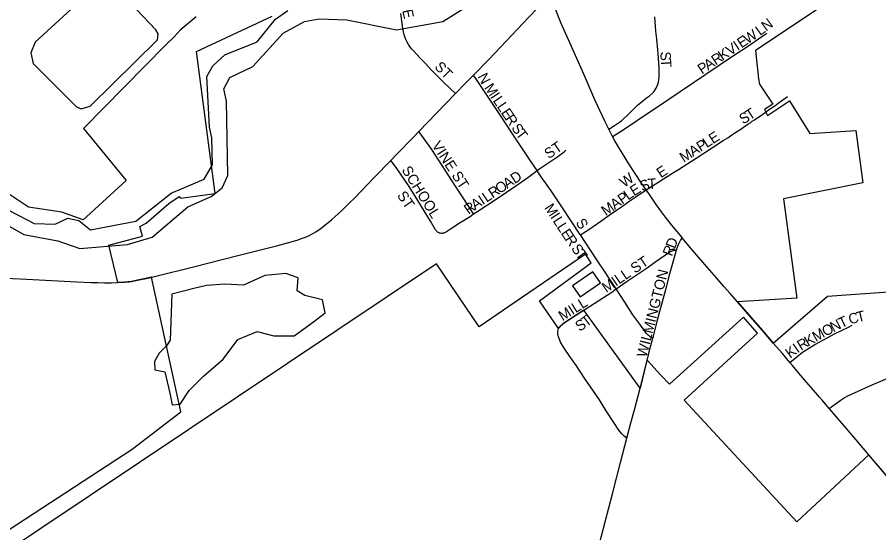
# Model space of a CAD drawing. Extents: x 1410790 to 1770854, y 448063 to 770588.
# Drawn here: x 1598385 to 1602546, y 634370 to 636862 of the extents above; entities that cross this region are included whole.
import ezdxf

# ---------------------------------------------------------------- set-up
doc = ezdxf.new("R2010")
doc.units = 0
for name, color, linetype in [('GM_X_City_Street', 7, 'Continuous'), ('GM_X_City_Street_Text', 7, 'Continuous'), ('GM_X_Corporation', 7, 'Continuous'), ('GM_X_County_Road', 7, 'Continuous'), ('GM_X_Minor_Lake', 7, 'Continuous'), ('GM_X_Minor_River', 7, 'Continuous'), ('GM_X_State_Route', 7, 'Continuous'), ('GM_X_Township_Road', 7, 'Continuous'), ('GM_X_Township_Subdivision', 7, 'Continuous'), ('GM_X_Township_Subdivision_Text', 7, 'Continuous'), ('GM_X_US_Route', 7, 'Continuous')]:
    doc.layers.add(name, color=color, linetype=linetype)

msp = doc.modelspace()

# ---------------------------------------------------------------- linework, layer by layer
at = {"layer": 'GM_X_City_Street'}
for points in [[(1600502.4, 636493), (1600478.2, 636515.6), (1600442.1, 636549.3), (1600411.8, 636579.4), (1600384.4, 636607.8), (1600370.9, 636622.2), (1600355.4, 636639), (1600333.1, 636662.8), (1600313.1, 636682.5), (1600299.8, 636696.8), (1600289.4, 636709.2), (1600281.4, 636720.4), (1600274.9, 636730.4), (1600268.2, 636741.4), (1600261.8, 636754.1), (1600257.2, 636766.8), (1600253.8, 636778.6), (1600250.8, 636791.3), (1600247.4, 636807.4), (1600245.8, 636818.2), (1600243.6, 636832.4), (1600236.9, 636879.1)], [(1601241.6, 636320.2), (1601269.9, 636338.5), (1601293.7, 636354), (1601304.6, 636362.7), (1601314.8, 636371.6), (1601331.4, 636387.4), (1601348.7, 636404.3), (1601381.3, 636436.9), (1601396.2, 636450.1), (1601424.8, 636472.6), (1601438, 636482.3), (1601452.7, 636494.4), (1601458.7, 636501.3), (1601462.8, 636506.2), (1601467.9, 636513.3), (1601471.3, 636519.2), (1601477.5, 636533.5), (1601479.9, 636541.2), (1601482, 636548.6), (1601483.8, 636559.3), (1601484.8, 636571.6), (1601485.5, 636580.5), (1601485.9, 636589.9), (1601484.5, 636619.1), (1601479.7, 636684.4), (1601478.2, 636703.8), (1601473.6, 636755.5), (1601469.7, 636794.5), (1601464, 636862.7)], [(1601259.9, 636284.7), (1601262.9, 636286.6), (1601312.1, 636317.8), (1601379.8, 636364.1), (1601527.5, 636462.2), (1601835, 636670), (1601912, 636720.4), (1601981.1, 636767.7), (1602005.3, 636784.2)], [(1600895.5, 636120.6), (1600863.6, 636168.3), (1600811.9, 636245), (1600774.2, 636302.7), (1600718.3, 636387.1), (1600673.8, 636455.1), (1600602.5, 636560.2), (1600588, 636581.5)], [(1601422.1, 636027.5), (1601466.7, 636054.6), (1601524.2, 636091.2), (1601559.6, 636113.9), (1601578.4, 636125.8), (1601663.6, 636180.2), (1601743.5, 636231.4), (1601794.9, 636265.4), (1601816.4, 636279.4), (1601829.8, 636288.2), (1601856.2, 636305.8), (1601874.4, 636317.9), (1601903.6, 636337.7), (1601916.8, 636346.5), (1601927.2, 636353.5), (1601935.1, 636358.8), (1601945.6, 636366), (1601956.2, 636373.1), (1601969.4, 636382.4), (1601997, 636401.7), (1602014, 636413.4), (1602043.4, 636433.9), (1602060.5, 636446.6), (1602105.1, 636478.7)], [(1600588.8, 635910.8), (1600576.5, 635929.8), (1600544.7, 635979.1), (1600498.8, 636049.6), (1600469.6, 636095.6), (1600388.1, 636221.9), (1600350.4, 636274.3), (1600325.3, 636309.2)], [(1600895.5, 636120.6), (1600908.6, 636131), (1600995.9, 636188.7), (1601025.7, 636210.5), (1601034.3, 636218.6)], [(1600422.3, 635820), (1600418.9, 635821.1), (1600415.5, 635822.9), (1600411.9, 635825.8), (1600409.3, 635828.8), (1600405.4, 635834.9), (1600380.5, 635875.7), (1600320.3, 635976.5), (1600278.3, 636042.8), (1600215.6, 636134.7), (1600209.8, 636142.6), (1600189.9, 636169.8)], [(1600588.8, 635910.8), (1600609.9, 635924.8), (1600697.4, 635982.3), (1600797.8, 636050), (1600851.5, 636087.3), (1600876.8, 636105.8), (1600895.5, 636120.6)], [(1600925.8, 636076.1), (1600899.6, 636114.6), (1600895.5, 636120.6)], [(1601104.9, 635810.6), (1601099.5, 635818.8), (1601068.4, 635865.1), (1601008.8, 635955.4), (1600963, 636023.4), (1600928.8, 636071.8), (1600925.8, 636076.1)], [(1601104.9, 635810.6), (1601119.1, 635819.7), (1601149.8, 635839.4), (1601204.2, 635876.2), (1601244.4, 635904.5), (1601279, 635928.8), (1601307.6, 635949.3), (1601339.2, 635971.3), (1601363.2, 635987.8), (1601418.2, 636024.9), (1601422.1, 636027.5)], [(1600422.3, 635820), (1600427.3, 635819.2), (1600433.1, 635818.8), (1600438.1, 635818.5), (1600442.6, 635818.9), (1600447, 635820.3), (1600453.5, 635823.1), (1600477.9, 635838.7), (1600524.3, 635869.5), (1600571.8, 635899.4), (1600588.8, 635910.8)], [(1601278, 635548.4), (1601242.3, 635603), (1601222, 635633.8), (1601191, 635679.2), (1601153.2, 635735.9), (1601104.9, 635810.6)], [(1601569.7, 635737), (1601572.6, 635746.5), (1601578.2, 635763), (1601582.7, 635773.5), (1601587.5, 635782), (1601596.6, 635795.6)], [(1601278, 635548.4), (1601326.1, 635582.3), (1601423, 635648.1), (1601468.9, 635680.5), (1601536.9, 635727.7), (1601544, 635731.8), (1601547.6, 635733.3), (1601552.7, 635734.9), (1601556.8, 635735.7), (1601565.8, 635736.7), (1601569.7, 635737)], [(1601455, 635310.6), (1601457.5, 635320.4), (1601476.2, 635393.3), (1601492.3, 635453), (1601516.7, 635546.2), (1601538, 635627.7), (1601562.2, 635712.7), (1601569.7, 635737)], [(1601120.7, 635445.2), (1601172.1, 635478.6), (1601257.1, 635533.6), (1601278, 635548.4)], [(1601455, 635310.6), (1601442.5, 635317.7), (1601436.8, 635321.2), (1601432.5, 635324.8), (1601427.7, 635329.3), (1601422.8, 635334.8), (1601415.9, 635344.4), (1601391.2, 635378.2), (1601358.8, 635423.8), (1601320.1, 635484.1), (1601278, 635548.4)], [(1602116.1, 635193.8), (1602149.6, 635220), (1602178.1, 635242.5), (1602189.7, 635250.7), (1602203.2, 635259.5), (1602219.3, 635268.6), (1602237.6, 635279.5), (1602263.7, 635295), (1602299.9, 635314.1), (1602332.6, 635331.4), (1602399.6, 635364.6), (1602417.2, 635372.7)], [(1601426.5, 635202.7), (1601440.8, 635256.8), (1601455, 635310.6)], [(1602306.2, 634971.6), (1602341.2, 634996.2), (1602360, 635009.4), (1602379, 635022.1), (1602396, 635031.4), (1602445.9, 635055.2), (1602502.5, 635080.8), (1602577.9, 635112.8), (1602632.2, 635136.6)]]:
    msp.add_lwpolyline(points, dxfattribs=at)
at = {"layer": 'GM_X_Corporation'}
for points in [[(1603273.2, 637585.1), (1602133.1, 636822.1), (1601951, 636700.2), (1601965.1, 636563.6), (1601970.3, 636537.6), (1602034, 636441.7), (1601994.5, 636415.5), (1602007.7, 636386.5), (1602115.1, 636458.2), (1602212.5, 636299.3), (1602435.5, 636314.4), (1602469, 636061.4), (1602085.8, 635984), (1602149.8, 635504.7), (1601863, 635485.5), (1601984.4, 635347.1), (1602036.4, 635286.5), (1602298.3, 635513.9), (1603272.2, 635583.5)], [(1597003.1, 633510.3), (1598940.3, 634774.3), (1599174.5, 634955.5), (1599033.9, 635604.7), (1598974.6, 635591.9), (1598936.4, 635584.9), (1598903, 635581), (1598870.9, 635579.3), (1598827.2, 635759.9), (1598989.3, 635802.9), (1598976.9, 635850.8), (1599008.1, 635866.4), (1599117.7, 635961), (1599166.8, 635995.4), (1599173.8, 635987.6), (1599341.5, 636009.5), (1599250.3, 636696.1), (1599617, 636867.3)], [(1599249.4, 636863.4), (1599171.4, 636799.3), (1599142.5, 636767.6), (1599101.4, 636726.4), (1598705.8, 636324.4), (1598910.4, 636072.5), (1598719.7, 635896.7), (1598703.9, 635883.1), (1598601, 635920), (1598440.1, 635943.4), (1598253.6, 636066)], [(1602662.3, 634551.3), (1602498.1, 634746.7), (1602150.8, 634423.2), (1601606.4, 635010.3), (1601959.9, 635334.2), (1601892.7, 635412.3), (1601534.4, 635088), (1601491.8, 635133.9), (1601428.8, 635202), (1601426.4, 635202.7), (1601392.7, 635068.6), (1601120.7, 635445.2), (1601019.9, 635379.8), (1600999.5, 635357.7), (1600906.6, 635491.4), (1601156.6, 635674), (1601129, 635716.1), (1600789.2, 635483.9), (1600616.7, 635366.1), (1600410.5, 635669.3), (1597058.7, 633427.2)]]:
    msp.add_lwpolyline(points, dxfattribs=at)
msp.add_lwpolyline([(1601066.3, 635563.1), (1601103.5, 635510), (1601201.7, 635578.4), (1601165.1, 635631.8)], close=True, dxfattribs=at)
at = {"layer": 'GM_X_County_Road'}
for points in [[(1601392.7, 635068.6), (1601426.5, 635202.7)], [(1601329.7, 634828.1), (1601348.8, 634901.1), (1601365.3, 634964.6), (1601392.7, 635068.6)], [(1600769.9, 632666.3), (1600798.3, 632773.1), (1600820, 632858.9), (1600895.9, 633168), (1600925, 633279), (1600946.4, 633358.2), (1601044.5, 633736), (1601083.8, 633885.1), (1601139.7, 634104.4), (1601188.8, 634288.2), (1601259.7, 634557.8), (1601299.2, 634710.1), (1601329.7, 634828.1)]]:
    msp.add_lwpolyline(points, dxfattribs=at)
at = {"layer": 'GM_X_Minor_Lake'}
for points in [[(1598671.6, 636429.3), (1598693.5, 636418.9), (1598737.8, 636432.3), (1599061.7, 636751.8), (1599066.2, 636781.8), (1599054.4, 636800), (1598867.2, 636999.5), (1598837.6, 637026), (1598797.6, 637028.7), (1598742.8, 636991.5), (1598472.2, 636741.3), (1598451.4, 636689.5), (1598462.5, 636637.2), (1598492.1, 636606.6)], [(1598492.1, 636606.6), (1598671.6, 636429.3)], [(1599106, 635273.6), (1599071.3, 635238.1), (1599048.6, 635198.4), (1599050, 635158.3), (1599097.9, 635147.5), (1599122.3, 635044.8), (1599133.4, 634988.5), (1599171.6, 634991.9), (1599214.7, 635057.4), (1599284, 635126.4), (1599379.5, 635209.1), (1599451.2, 635304.1), (1599544, 635342.7), (1599623.8, 635321.4), (1599722.1, 635321.8), (1599815.4, 635390.4), (1599872.2, 635433.6), (1599859.2, 635496), (1599773.3, 635517.4), (1599737.6, 635540), (1599742.6, 635602.1), (1599682.8, 635623.1), (1599580.4, 635612.8), (1599477.5, 635566.3), (1599387.4, 635571.8), (1599299.1, 635565.2), (1599238.7, 635550.1), (1599132, 635523.8)], [(1599132, 635523.8), (1599122.9, 635301.1), (1599106, 635273.6)]]:
    msp.add_lwpolyline(points, dxfattribs=at)
at = {"layer": 'GM_X_Minor_River'}
for points in [[(1598073.5, 636006), (1598417.1, 635812), (1598581, 635781.3), (1598686.6, 635743.5), (1598917.4, 635763.8), (1599036.3, 635798), (1599209, 635945.5), (1599322.1, 635995.8), (1599374.8, 636037), (1599401.8, 636096.8), (1599395.6, 636455.7), (1599382.6, 636516), (1599411.5, 636569.7), (1599522.6, 636624), (1599669.5, 636784), (1599772.6, 636840.5), (1599843, 636853.4), (1599977.2, 636849.2), (1600216.9, 636801.2), (1600440.1, 636841.7), (1600677, 636990.2)], [(1598301.1, 635950.2), (1598466.1, 635865.3), (1598568.3, 635861.7), (1598628.9, 635890.8), (1598682.8, 635879.9), (1598738.2, 635834.9), (1598957.3, 635875.4), (1599127.9, 636011), (1599287.3, 636078.6), (1599328.5, 636148.1), (1599324.6, 636278.4), (1599313.4, 636330.7), (1599301.3, 636575.5), (1599330.2, 636627.1), (1599387.2, 636680.3), (1599544.5, 636741.9), (1599632.5, 636852.8), (1599691.3, 636893.9)]]:
    msp.add_lwpolyline(points, dxfattribs=at)
at = {"layer": 'GM_X_State_Route'}
for points in [[(1601280.9, 636247.5), (1601270.8, 636264.7), (1601259.9, 636284.7), (1601256.4, 636291.2), (1601254.7, 636294.4), (1601241.6, 636320.2), (1601223.8, 636355.6), (1601174.8, 636463), (1601120.7, 636586.2), (1601061.6, 636720.4), (1601012.4, 636832), (1600984.3, 636899.7), (1600955.3, 636965.8)], [(1601915.3, 635426.1), (1601913, 635428.6), (1601863, 635485.5), (1601827.4, 635525.8), (1601797.7, 635559.9), (1601761.5, 635602.2), (1601706.1, 635666.8), (1601635.6, 635748.6), (1601596.6, 635795.6), (1601595.8, 635796.5), (1601544.8, 635858.8), (1601516.3, 635894.8), (1601496.7, 635920.4), (1601485.3, 635936.9), (1601470.8, 635957.3), (1601460.7, 635971.8), (1601441.5, 635999.5), (1601423.5, 636025.5), (1601422.1, 636027.5), (1601399.8, 636059.8), (1601338.5, 636152.8), (1601307.5, 636202.3), (1601280.9, 636247.5)], [(1601984.4, 635347.1), (1601915.3, 635426.1)], [(1602498.1, 634746.7), (1602407.5, 634852.6), (1602310.1, 634966.8), (1602306.2, 634971.6), (1602299.7, 634979.3), (1602289.2, 634991.7), (1602274.5, 635009), (1602259.8, 635026.3), (1602240.6, 635048.4), (1602187.4, 635110), (1602151.9, 635152), (1602128.9, 635178.9), (1602116.1, 635193.8), (1602080.2, 635235.9), (1602036.4, 635286.5), (1602009, 635318.6), (1601984.4, 635347.1)], [(1602692.8, 634520.6), (1602660.6, 634553.1), (1602639.8, 634578.4), (1602618.8, 634603.6), (1602564.4, 634669.1), (1602524.3, 634716), (1602498.1, 634746.7)]]:
    msp.add_lwpolyline(points, dxfattribs=at)
at = {"layer": 'GM_X_Township_Road'}
msp.add_lwpolyline([(1601329.7, 634828.1), (1601316.2, 634837.6), (1601302.7, 634849.5), (1601290.5, 634866.4), (1601266.7, 634902.9), (1601229.8, 634959.3), (1601196.7, 635012), (1601125.3, 635117), (1601085.3, 635176.3), (1601053.7, 635221.7), (1601026.6, 635262), (1601009.3, 635291.3), (1601001.9, 635308.7), (1600998, 635322.6), (1600996.3, 635333.9), (1600995.8, 635344.7), (1600999.5, 635357.7)], dxfattribs=at)
at = {"layer": 'GM_X_Township_Subdivision'}
msp.add_lwpolyline([(1600999.5, 635357.7), (1601002.8, 635363.4), (1601007.9, 635369.2), (1601019.9, 635379.8), (1601063.5, 635408.6), (1601108.9, 635437.3), (1601120.7, 635445.2)], dxfattribs=at)
at = {"layer": 'GM_X_US_Route'}
for points in [[(1600548.8, 636540.9), (1600558.5, 636551), (1600588, 636581.5), (1600663.5, 636659.4), (1600856.5, 636861.4), (1600932.9, 636943), (1600955.3, 636965.8)], [(1599885.6, 635868.4), (1599903.8, 635883.4), (1599919.5, 635897), (1599935.1, 635910.9), (1599952.6, 635927.7), (1599972.4, 635946.9), (1599990.2, 635964.7), (1600013.2, 635987.7), (1600108.7, 636087.1), (1600189.9, 636169.8), (1600218.9, 636199.4), (1600298.9, 636281.7), (1600325.3, 636309.2), (1600410.3, 636397.6), (1600502.4, 636493), (1600548.8, 636540.9)], [(1599047.7, 635608.1), (1599242.4, 635657.4), (1599450.3, 635709.9), (1599643.4, 635758.5), (1599736.3, 635784.6), (1599758.4, 635791.9), (1599776.7, 635798.9), (1599787.9, 635803.6), (1599801.9, 635810.2), (1599815.7, 635818), (1599827, 635824.5), (1599838.9, 635832.4), (1599850.9, 635840.6), (1599863.1, 635849.7), (1599885.6, 635868.4)], [(1598164.8, 635609.3), (1598429.9, 635595.4), (1598672.5, 635582.4), (1598741.6, 635579.8), (1598775, 635578.9), (1598805.8, 635578.5), (1598839.7, 635578.5), (1598870.9, 635579.3)], [(1598949.6, 635587), (1598950.3, 635587.1), (1598974.6, 635591.9), (1599007.6, 635598.8), (1599037.5, 635605.5), (1599047.7, 635608.1)], [(1598870.9, 635579.3), (1598903, 635581), (1598924.2, 635583.2), (1598936.4, 635584.9), (1598949.6, 635587)]]:
    msp.add_lwpolyline(points, dxfattribs=at)

# ---------------------------------------------------------------- texts
at = {"layer": 'GM_X_City_Street_Text'}
for s, rotation, p in [('E', 283.3261, (1600243.7, 636893.9)), ('N', 36.8019, (1602001.6, 636791.4)), ('W', 33.5037, (1601911.9, 636729.9)), ('L', 35.8403, (1601972.3, 636770.2)), ('E', 33.4855, (1601882.5, 636710.5)), ('V', 33.5022, (1601827.5, 636674.1)), ('I', 33.4839, (1601864.2, 636698.3)), ('S', 273.007, (1601490.8, 636694.4)), ('R', 33.5014, (1601757.8, 636627.9)), ('K', 33.5052, (1601790.8, 636649.8)), ('ST', 315, (1600396.8, 636618.2)), ('T', 273.768, (1601492.6, 636658.6)), ('P', 33.4855, (1601691.7, 636584.2)), ('A', 33.5052, (1601721.1, 636603.6)), ('N', 297.9825, (1600607.2, 636575.6)), ('M', 303.9444, (1600638.1, 636520.9)), ('I', 303.8962, (1600667.6, 636477.1)), ('L', 303.9556, (1600679.9, 636458.8)), ('L', 303.9401, (1600699.5, 636429.6)), ('T', 33.3842, (1601922.5, 636361.9)), ('E', 303.9167, (1600719.2, 636400.4)), ('R', 303.9469, (1600738.8, 636371.2)), ('S', 30.931, (1601890.3, 636342.6)), ('S', 305.2178, (1600769, 636326.4)), ('T', 306.6947, (1600790.1, 636296.5)), ('E', 32.6367, (1601744.7, 636247.7)), ('VINE ST', 303.3887, (1600384.8, 636242.7)), ('ST', 34.6908, (1600952.4, 636174.9)), ('P', 32.6367, (1601685.4, 636209.7)), ('L', 32.6451, (1601715, 636228.7)), ('M', 32.6291, (1601603.9, 636157.5)), ('A', 32.6309, (1601648.3, 636186)), ('SCHOOL', 302.0042, (1600239.7, 636123.7)), ('E', 33.6985, (1601493.7, 636082.6)), ('D', 33.4536, (1600787.4, 636054.9)), ('W', 34.9861, (1601316.3, 636036.4)), ('O', 33.4536, (1600714, 636006.4)), ('A', 33.4536, (1600750.7, 636030.6)), ('E', 32.5005, (1601363.9, 635995.3)), ('S', 20.9493, (1601403, 636019.1)), ('T', 3.9922, (1601432, 636030.8)), ('ST', 304.6908, (1600217.2, 636000.4)), ('L', 33.4572, (1600651.6, 635965.2)), ('R', 33.4661, (1600681, 635984.6)), ('P', 35.039, (1601306.7, 635955.3)), ('L', 35.001, (1601335.5, 635975.5)), ('R', 35.1989, (1600564.6, 635906)), ('A', 33.6598, (1600596.6, 635928.7)), ('I', 33.4233, (1600633.2, 635953)), ('M', 35.0189, (1601227.4, 635899.7)), ('A', 35.0364, (1601270.7, 635930)), ('M', 302.9727, (1600928.7, 635940.7)), ('I', 302.9506, (1600957.4, 635896.4)), ('L', 303.0147, (1600969.4, 635877.9)), ('S', 303.6985, (1601080, 635868.8)), ('L', 303.1605, (1600988.7, 635848.2)), ('E', 303.6979, (1601008.2, 635818.3)), ('R', 304.1545, (1601027.9, 635788.7)), ('S', 304.9817, (1601058.2, 635744.4)), ('D', 68.3082, (1601560.9, 635740.1)), ('T', 305.2565, (1601078.5, 635715.3)), ('R', 69.3217, (1601547, 635703.2)), ('MILL ST', 33.9763, (1601229.7, 635528.2)), ('WILMINGTON', 75.812, (1601423.7, 635214.5)), ('C', 15.3084, (1602407.1, 635376.7)), ('T', 14.0495, (1602445, 635387.1)), ('N', 27.3472, (1602326.3, 635338)), ('T', 25.2942, (1602365, 635358)), ('M', 29.58, (1602242.1, 635291.4)), ('O', 28.1779, (1602287.7, 635317.3)), ('R', 31.197, (1602170.3, 635249.2)), ('K', 29.7828, (1602203.9, 635269.6)), ('K', 36.6557, (1602118, 635211.1)), ('I', 34.9634, (1602153, 635237.1))]:
    msp.add_text(s, height=50, rotation=rotation, dxfattribs=at).set_placement(p)
at = {"layer": 'GM_X_Township_Subdivision_Text'}
for s, rotation, p in [('MILL', 31.8241, (1601018.6, 635391.8)), ('T', 36.8233, (1601133, 635362.6)), ('S', 32.6367, (1601100.1, 635341.3))]:
    msp.add_text(s, height=50, rotation=rotation, dxfattribs=at).set_placement(p)

doc.saveas('drawing.dxf')
